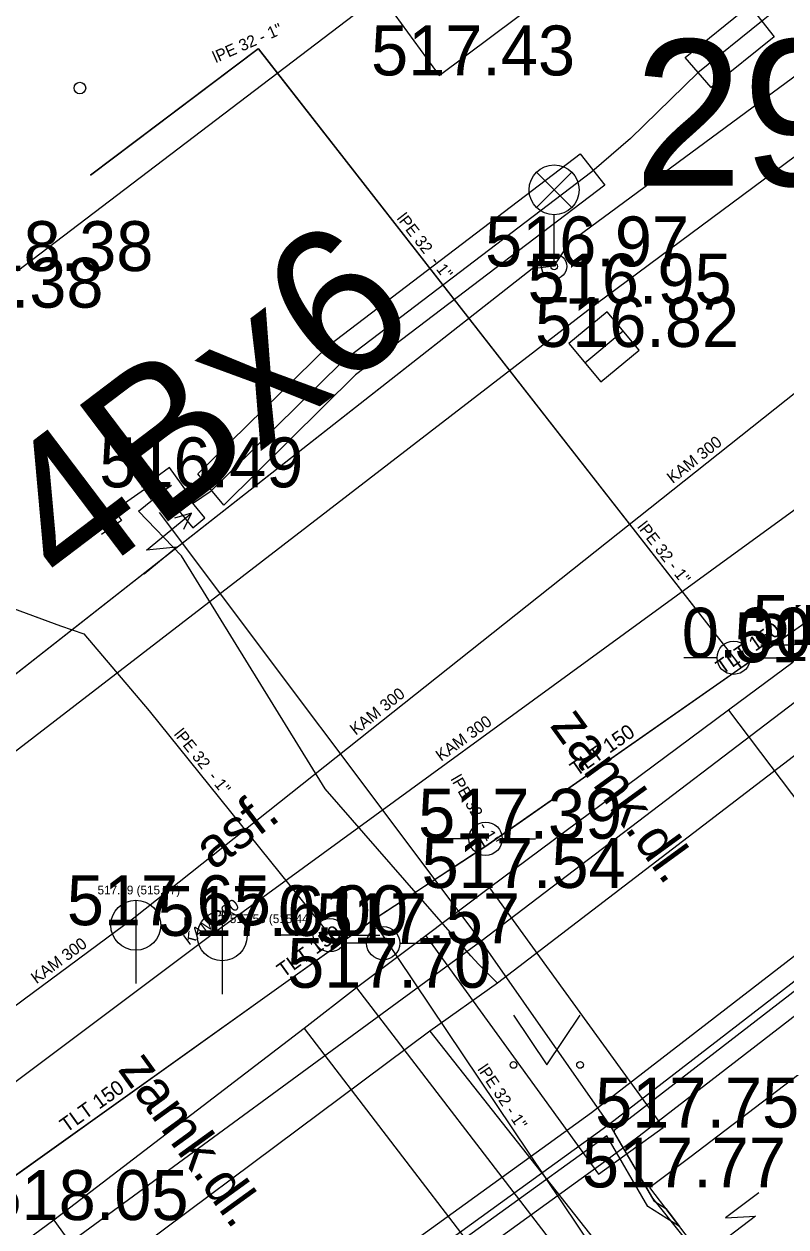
# Model space of a CAD drawing. Extents: x -668867 to -667827, y -1131943 to -1131019.
# Drawn here: x -668436.98 to -668425.52, y -1131375.49 to -1131357.42 of the extents above; entities that cross this region are included whole.
import ezdxf

# ---------------------------------------------------------------- set-up
doc = ezdxf.new("R2010")
doc.units = 0
for name, color, linetype in [('G_Bod_tecka', 7, 'Continuous'), ('G_Bod_vyska', 7, 'Continuous'), ('G_Budovy-znacky', 7, 'Continuous'), ('G_Budovy_Objekty', 7, 'Continuous'), ('G_Budovy_vstupy', 7, 'Continuous'), ('G_Objekty_technicke', 7, 'Continuous'), ('G_Plochy_zpevnene', 7, 'Continuous'), ('G_Popisy_povrchu', 7, 'Continuous'), ('G_Site-kanalizace', 7, 'Continuous'), ('G_Site-Rozvadece', 7, 'Continuous'), ('G_Site-vodovod', 7, 'Continuous'), ('G_Z_CHRANICKA-TEPLOVOD_kotovane', 7, 'Continuous'), ('G_Z_ELsilove_podz_kotovane', 7, 'Continuous'), ('G_Z_KANAL_podz_kotovane', 7, 'Continuous'), ('G_Z_KANAL_podz_priblizne', 7, 'Continuous'), ('G_Z_PLYNY_podz_geodeticky', 7, 'Continuous'), ('G_Z_SPOJE_podz_geodeticky', 7, 'Continuous'), ('G_Z_SPOJE_podz_kotovane', 7, 'Continuous'), ('G_Z_SPOJE_podz_priblizne', 7, 'Continuous'), ('G_Z_VODA_podz_kotovane', 7, 'Continuous'), ('G_Zelen-Znacky', 7, 'Continuous'), ('Vrstva 1', 7, 'Continuous'), ('Vrstva 16', 7, 'Continuous'), ('Vrstva 17', 7, 'Continuous'), ('Vrstva 2', 7, 'Continuous'), ('Vrstva 25', 7, 'Continuous'), ('Vrstva 26', 7, 'Continuous'), ('Vrstva 3', 7, 'Continuous'), ('Vrstva 4', 7, 'Continuous'), ('Vrstva 6', 7, 'Continuous'), ('Vrstva 8', 7, 'Continuous')]:
    doc.layers.add(name, color=color, linetype=linetype)

msp = doc.modelspace()

# ---------------------------------------------------------------- linework, layer by layer
at = {"layer": 'G_Bod_tecka'}
for p, q in [((-668430.74, -1131358.19), (-668430.74, -1131358.19)), ((-668429.01, -1131361.06), (-668429.01, -1131361.06)), ((-668428.37, -1131361.62), (-668428.37, -1131361.62)), ((-668428.26, -1131362.27), (-668428.26, -1131362.27)), ((-668434.81, -1131364.38), (-668434.81, -1131364.38)), ((-668426.31, -1131366.94), (-668426.31, -1131366.94)), ((-668430.04, -1131369.66), (-668430.04, -1131369.66)), ((-668429.98, -1131370.4), (-668429.98, -1131370.4)), ((-668435.3, -1131370.96), (-668435.3, -1131370.96)), ((-668434, -1131371.12), (-668434, -1131371.12)), ((-668432.38, -1131371.11), (-668432.38, -1131371.11)), ((-668431.58, -1131371.23), (-668431.58, -1131371.23)), ((-668431.98, -1131371.9), (-668431.98, -1131371.9)), ((-668427.37, -1131374), (-668427.37, -1131374)), ((-668427.57, -1131374.9), (-668427.57, -1131374.9)), ((-668436.53, -1131375.39), (-668436.53, -1131375.39))]:
    msp.add_line(p, q, dxfattribs=at)
at = {"layer": 'G_Budovy-znacky'}
msp.add_circle((-668436.14, -1131358.38), 0.0875, dxfattribs=at)
at = {"layer": 'G_Budovy_Objekty'}
for p, q in [((-668430.74, -1131358.19), (-668421.13, -1131350.98)), ((-668431.62, -1131356.98), (-668437.08, -1131361.13)), ((-668431.62, -1131356.98), (-668430.74, -1131358.19)), ((-668426.97, -1131374.45), (-668427.57, -1131374.9)), ((-668426.96, -1131375.7), (-668427.57, -1131374.9))]:
    msp.add_line(p, q, dxfattribs=at)
at = {"layer": 'G_Budovy_vstupy'}
msp.add_line((-668423.38, -1131371.72), (-668426.97, -1131374.45), dxfattribs=at)
at = {"layer": 'G_Objekty_technicke'}
for p, q in [((-668429.275, -1131359.645), (-668428.745, -1131360.175)), ((-668429.275, -1131360.175), (-668428.745, -1131359.645)), ((-668429.01, -1131361.06), (-668429.01, -1131360.285))]:
    msp.add_line(p, q, dxfattribs=at)
for centre, radius in [((-668429.01, -1131359.91), 0.375), ((-668429.01, -1131361.06), 0.19), ((-668429.01, -1131361.06), 0.05)]:
    msp.add_circle(centre, radius, dxfattribs=at)
at = {"layer": 'G_Plochy_zpevnene'}
for p, q in [((-668426.39, -1131367.73), (-668429.98, -1131370.4)), ((-668430.94, -1131371.12), (-668431.98, -1131371.9)), ((-668431.98, -1131371.9), (-668432.77, -1131372.51)), ((-668432.77, -1131372.51), (-668436.53, -1131375.39)), ((-668432.77, -1131372.51), (-668429.69, -1131376.52)), ((-668436.53, -1131375.39), (-668437.5, -1131376.1)), ((-668436.53, -1131375.39), (-668433.95, -1131378.97))]:
    msp.add_line(p, q, dxfattribs=at)
for points in [[(-668465.92, -1131374.12), (-668464.55, -1131376.3), (-668463.18, -1131378.48), (-668462.4, -1131379.39), (-668461.68, -1131379.96), (-668460.46, -1131380.64), (-668459.19, -1131381.14), (-668457.59, -1131381.48), (-668456.31, -1131381.52), (-668455.36, -1131381.42), (-668453.99, -1131381.05), (-668452.79, -1131380.38), (-668440.56, -1131371), (-668428.37, -1131361.62), (-668415.94, -1131352.39)], [(-668425.42, -1131367.01), (-668426.39, -1131367.73)], [(-668426.39, -1131367.73), (-668423.7, -1131371.28)], [(-668429.98, -1131370.4), (-668430.94, -1131371.12)], [(-668429.98, -1131370.4), (-668427.37, -1131374)], [(-668430.94, -1131371.12), (-668428.34, -1131374.7)], [(-668431.98, -1131371.9), (-668428.92, -1131375.89), (-668429.33, -1131376.26)], [(-668428.34, -1131374.7), (-668427.37, -1131374)]]:
    msp.add_lwpolyline(points, dxfattribs=at)
at = {"layer": 'G_Site-kanalizace'}
for p, q in [((-668428.548, -1131362.51), (-668427.972, -1131362.03)), ((-668435.3, -1131370.585), (-668435.3, -1131371.835)), ((-668434, -1131370.745), (-668434, -1131371.995))]:
    msp.add_line(p, q, dxfattribs=at)
msp.add_lwpolyline([(-668428.309, -1131362.797), (-668427.732, -1131362.317), (-668428.213, -1131361.741), (-668428.789, -1131362.221)], close=True, dxfattribs=at)
for centre in [(-668435.3, -1131370.96), (-668434, -1131371.12)]:
    msp.add_circle(centre, 0.375, dxfattribs=at)
at = {"layer": 'G_Site-Rozvadece'}
for p, q in [((-668435.136, -1131365.325), (-668434.46, -1131364.77)), ((-668434.46, -1131364.77), (-668434.719, -1131364.841)), ((-668434.579, -1131365.011), (-668434.46, -1131364.77)), ((-668435.171, -1131365.678), (-668434.688, -1131365.281)), ((-668434.688, -1131365.281), (-668435.136, -1131365.325)), ((-668425.933, -1131374.981), (-668426.433, -1131375.359)), ((-668425.983, -1131375.331), (-668426.679, -1131375.861)), ((-668426.433, -1131375.359), (-668425.983, -1131375.331))]:
    msp.add_line(p, q, dxfattribs=at)
for points in [[(-668435, -1131364.23), (-668434.73, -1131364.61), (-668434.52, -1131364.46), (-668434.79, -1131364.08)], [(-668434.49, -1131364.56), (-668434.67, -1131364.71), (-668434.44, -1131364.99), (-668434.26, -1131364.84)]]:
    msp.add_lwpolyline(points, close=True, dxfattribs=at)
msp.add_lwpolyline([(-668434.76, -1131364.351), (-668435.062, -1131364.561), (-668435.167, -1131364.411), (-668435.619, -1131364.728), (-668435.515, -1131364.878), (-668435.816, -1131365.09)], dxfattribs=at)
at = {"layer": 'G_Site-vodovod'}
for p, q in [((-668425.4, -1131366.75), (-668425.9, -1131366.75)), ((-668426.56, -1131366.94), (-668427.06, -1131366.94)), ((-668426.06, -1131366.94), (-668425.56, -1131366.94)), ((-668430.29, -1131369.66), (-668430.79, -1131369.66)), ((-668429.79, -1131369.66), (-668429.29, -1131369.66)), ((-668432.63, -1131371.11), (-668433.13, -1131371.11)), ((-668431.83, -1131371.23), (-668432.33, -1131371.23)), ((-668432.13, -1131371.11), (-668431.63, -1131371.11)), ((-668431.33, -1131371.23), (-668430.83, -1131371.23))]:
    msp.add_line(p, q, dxfattribs=at)
for centre in [(-668426.31, -1131366.94), (-668430.04, -1131369.66), (-668432.38, -1131371.11), (-668431.58, -1131371.23)]:
    msp.add_circle(centre, 0.25, dxfattribs=at)
at = {"layer": 'G_Z_CHRANICKA-TEPLOVOD_kotovane'}
for points in [[(-668427.04, -1131357.92), (-668426.07, -1131357.14), (-668425.7, -1131357.61), (-668426.65, -1131358.37)], [(-668434.367, -1131364.178), (-668432.387, -1131362.238), (-668428.617, -1131359.368), (-668428.247, -1131359.838), (-668431.997, -1131362.688), (-668433.977, -1131364.648)]]:
    msp.add_lwpolyline(points, close=True, dxfattribs=at)
for points in [[(-668464.648, -1131408.33), (-668460.548, -1131400.495), (-668460.367, -1131400.219), (-668455.287, -1131394.166), (-668454.814, -1131393.64), (-668451.817, -1131391.092), (-668448.457, -1131388.832), (-668448.26, -1131388.697), (-668445.34, -1131386.587), (-668442.047, -1131384.232), (-668441.81, -1131384.05), (-668435.416, -1131379.007), (-668435.153, -1131378.801), (-668431.686, -1131376.112), (-668428.449, -1131373.772), (-668428.358, -1131373.706), (-668422.224, -1131368.973), (-668419.647, -1131366.933), (-668415.488, -1131363.916)], [(-668415.297, -1131364.666), (-668419.213, -1131367.507), (-668421.443, -1131369.278), (-668422.013, -1131369.719), (-668427.729, -1131374.129), (-668428.311, -1131374.56), (-668431.254, -1131376.688), (-668434.528, -1131379.228), (-668435.096, -1131379.672), (-668441.42, -1131384.66), (-668441.643, -1131384.829), (-668444.92, -1131387.173), (-668447.638, -1131389.137), (-668448.236, -1131389.551), (-668451.383, -1131391.668), (-668454.186, -1131394.05), (-668454.697, -1131394.584), (-668459.728, -1131400.575), (-668460.119, -1131401.228), (-668463.995, -1131408.635)]]:
    msp.add_lwpolyline(points, dxfattribs=at)
at = {"layer": 'G_Z_ELsilove_podz_kotovane'}
for points in [[(-668412.627, -1131340.614), (-668412.79, -1131340.51), (-668412.86, -1131340.58), (-668412.9, -1131340.83), (-668412.6, -1131341.33), (-668412.22, -1131341.94), (-668411.18, -1131344.03), (-668411.04, -1131344.82), (-668411.79, -1131345.95), (-668415.95, -1131349.42), (-668420.36, -1131352.9), (-668422.81, -1131354.91), (-668425.89, -1131357.38), (-668426.85, -1131358.15), (-668427.86, -1131359.14), (-668428.44, -1131359.64), (-668432.2, -1131362.5), (-668434.18, -1131364.45), (-668434.43, -1131364.62)], [(-668481.09, -1131383.01), (-668475.88, -1131379.08), (-668471.3, -1131375.22), (-668466.7, -1131371.76), (-668465.5, -1131373.86), (-668462.77, -1131378.18), (-668462.05, -1131379.03), (-668461.4, -1131379.54), (-668460.24, -1131380.19), (-668459.04, -1131380.66), (-668456.85, -1131380.87), (-668456.2, -1131380.51), (-668453.9, -1131380.01), (-668438.8, -1131368.51), (-668429.34, -1131361.09), (-668429.01, -1131361.05), (-668428.77, -1131360.69), (-668416.81, -1131351.87)], [(-668462.536, -1131414.807), (-668462.56, -1131413.938), (-668463.448, -1131410.135), (-668463.514, -1131409.965), (-668464.491, -1131408.676), (-668460.289, -1131400.647), (-668460.126, -1131400.398), (-668454.842, -1131394.103), (-668454.608, -1131393.858), (-668451.636, -1131391.332), (-668448.288, -1131389.08), (-668448.087, -1131388.942), (-668445.165, -1131386.831), (-668441.872, -1131384.476), (-668441.624, -1131384.286), (-668435.23, -1131379.243), (-668434.968, -1131379.037), (-668431.506, -1131376.352), (-668428.272, -1131374.015), (-668428.178, -1131373.946), (-668422.042, -1131369.211), (-668421.84, -1131369.058), (-668419.466, -1131367.172), (-668415.31, -1131364.157)], [(-668415.249, -1131364.261), (-668419.394, -1131367.268), (-668421.791, -1131369.171), (-668421.802, -1131369.291), (-668421.07, -1131370.316), (-668420.872, -1131370.21), (-668420.803, -1131370.299), (-668421.106, -1131370.472), (-668421.877, -1131369.393), (-668421.986, -1131369.32), (-668428.108, -1131374.043), (-668428.105, -1131374.079), (-668427.512, -1131375.1), (-668427.329, -1131375.215), (-668427.245, -1131375.325), (-668427.125, -1131375.485), (-668427.601, -1131375.186), (-668428.218, -1131374.123), (-668431.434, -1131376.448)]]:
    msp.add_lwpolyline(points, dxfattribs=at)
at = {"layer": 'G_Z_KANAL_podz_kotovane'}
for points in [[(-668435.33, -1131370.85), (-668423.67, -1131361.6), (-668397.41, -1131341.65)], [(-668466.69, -1131394.13), (-668454.53, -1131385.11), (-668436.99, -1131372.08), (-668435.33, -1131370.85)]]:
    msp.add_lwpolyline(points, dxfattribs=at)
at = {"layer": 'G_Z_KANAL_podz_priblizne'}
msp.add_lwpolyline([(-668465.17, -1131394.34), (-668434.09, -1131371.05), (-668426.64, -1131365.62), (-668389.63, -1131338.71)], dxfattribs=at)
at = {"layer": 'G_Z_PLYNY_podz_geodeticky'}
for points in [[(-668386.12, -1131338.64), (-668398, -1131347.4), (-668404.54, -1131352.45), (-668411.27, -1131357.72), (-668417.93, -1131362.84), (-668424.45, -1131367.69), (-668429.86, -1131371.83), (-668430.88, -1131372.55), (-668437.18, -1131377.25), (-668443.69, -1131382.21), (-668450.3, -1131387.46), (-668456.95, -1131392.73), (-668463, -1131397.47), (-668463.43, -1131397.78), (-668463.62, -1131397.95)], [(-668430.14, -1131371.55), (-668430.26, -1131371.42), (-668432.45, -1131368.91), (-668434.61, -1131365.41), (-668435.26, -1131364.74), (-668434.81, -1131364.38)], [(-668429.86, -1131371.83), (-668430.14, -1131371.55)], [(-668430.88, -1131372.55), (-668427.39, -1131376.97), (-668426.48, -1131376.2)]]:
    msp.add_lwpolyline(points, dxfattribs=at)
at = {"layer": 'G_Z_SPOJE_podz_geodeticky'}
for points in [[(-668434.95, -1131364.76), (-668430.11, -1131371.2)], [(-668430.11, -1131371.2), (-668423.57, -1131366.22)], [(-668436.89, -1131376.17), (-668430.11, -1131371.2)], [(-668430.11, -1131371.2), (-668428.15, -1131374), (-668427.53, -1131375.06), (-668424.16, -1131379.28)]]:
    msp.add_lwpolyline(points, dxfattribs=at)
at = {"layer": 'G_Z_SPOJE_podz_kotovane'}
for points in [[(-668434.95, -1131364.76), (-668430.11, -1131371.2)], [(-668430.11, -1131371.2), (-668423.57, -1131366.22)], [(-668436.89, -1131376.17), (-668430.11, -1131371.2)], [(-668430.11, -1131371.2), (-668428.15, -1131374), (-668427.53, -1131375.06), (-668424.16, -1131379.28)]]:
    msp.add_lwpolyline(points, dxfattribs=at)
at = {"layer": 'G_Z_SPOJE_podz_priblizne'}
for points in [[(-668434.95, -1131364.76), (-668430.11, -1131371.2)], [(-668430.11, -1131371.2), (-668423.57, -1131366.22)], [(-668436.89, -1131376.17), (-668430.11, -1131371.2)], [(-668430.11, -1131371.2), (-668428.15, -1131374), (-668427.53, -1131375.06), (-668424.16, -1131379.28)]]:
    msp.add_lwpolyline(points, dxfattribs=at)
at = {"layer": 'G_Z_VODA_podz_kotovane'}
for p, q in [((-668433.46, -1131357.79), (-668435.98, -1131359.69)), ((-668430.05, -1131369.78), (-668430.16, -1131369.59))]:
    msp.add_line(p, q, dxfattribs=at)
for points in [[(-668461.31, -1131431.41), (-668465.17, -1131413.01), (-668466.47, -1131406.83), (-668468.14, -1131398.85), (-668468.37, -1131397.76), (-668465.12, -1131395.37), (-668458.39, -1131390.42), (-668452.23, -1131385.91), (-668445.62, -1131380.79), (-668438.91, -1131376), (-668432.29, -1131371.28), (-668432.18, -1131371.2), (-668431.75, -1131370.89), (-668430.05, -1131369.78), (-668426.2, -1131367.09), (-668426.01, -1131366.96), (-668425.29, -1131366.45), (-668418.34, -1131361.6), (-668413.7, -1131358.36), (-668411.79, -1131356.89), (-668405.06, -1131351.73), (-668399.77, -1131347.67), (-668391.28, -1131341.15), (-668390.96, -1131340.9)], [(-668433.46, -1131357.79), (-668426.31, -1131366.94), (-668426.2, -1131367.09)], [(-668441.63, -1131364.55), (-668436.43, -1131366.46), (-668436.08, -1131366.58), (-668435.1, -1131367.74), (-668432.38, -1131371.11), (-668432.29, -1131371.28)], [(-668431.75, -1131370.89), (-668431.61, -1131371.08), (-668425.45, -1131380.25)]]:
    msp.add_lwpolyline(points, dxfattribs=at)
at = {"layer": 'G_Zelen-Znacky'}
for p, q in [((-668429.62, -1131372.31), (-668429.12, -1131373.06)), ((-668429.12, -1131373.06), (-668428.62, -1131372.31))]:
    msp.add_line(p, q, dxfattribs=at)
for centre in [(-668429.62, -1131373.06), (-668428.62, -1131373.06)]:
    msp.add_circle(centre, 0.05, dxfattribs=at)
at = {"layer": 'Vrstva 1'}
msp.add_line((-668429.01, -1131361.05), (-668429.01, -1131361.05), dxfattribs=at)
at = {"layer": 'Vrstva 16'}
for points in [[(-668435.33, -1131370.85), (-668423.67, -1131361.6), (-668397.41, -1131341.65)], [(-668466.69, -1131394.13), (-668454.53, -1131385.11), (-668436.99, -1131372.08), (-668435.33, -1131370.85)]]:
    msp.add_lwpolyline(points, dxfattribs=at)
at = {"layer": 'Vrstva 17'}
for p, q in [((-668428.77, -1131360.69), (-668416.81, -1131351.87)), ((-668429.01, -1131361.05), (-668428.77, -1131360.69)), ((-668438.8, -1131368.51), (-668429.34, -1131361.09)), ((-668429.34, -1131361.09), (-668429.01, -1131361.05))]:
    msp.add_line(p, q, dxfattribs=at)
msp.add_lwpolyline([(-668465.17, -1131394.34), (-668434.09, -1131371.05), (-668426.64, -1131365.62), (-668389.63, -1131338.71)], dxfattribs=at)
at = {"layer": 'Vrstva 25'}
msp.add_line((-668433.455, -1131357.792), (-668435.982, -1131359.694), dxfattribs=at)
at = {"layer": 'Vrstva 26'}
msp.add_line((-668430.049, -1131369.778), (-668430.16, -1131369.59), dxfattribs=at)
for points in [[(-668461.31, -1131431.41), (-668465.171, -1131413.013), (-668466.469, -1131406.828), (-668468.144, -1131398.851), (-668468.373, -1131397.758), (-668465.119, -1131395.368), (-668458.387, -1131390.425), (-668452.234, -1131385.908), (-668445.62, -1131380.792), (-668438.907, -1131376.002), (-668432.285, -1131371.276), (-668432.179, -1131371.201), (-668431.745, -1131370.891), (-668430.049, -1131369.778), (-668426.198, -1131367.088), (-668426.012, -1131366.958), (-668425.289, -1131366.453), (-668418.344, -1131361.602), (-668413.698, -1131358.357), (-668411.791, -1131356.893), (-668405.059, -1131351.726), (-668399.774, -1131347.67), (-668391.28, -1131341.15), (-668390.958, -1131340.902)], [(-668433.455, -1131357.792), (-668426.31, -1131366.94), (-668426.198, -1131367.088)], [(-668441.625, -1131364.548), (-668436.43, -1131366.46), (-668436.08, -1131366.58), (-668435.1, -1131367.74), (-668432.38, -1131371.11), (-668432.285, -1131371.276)], [(-668431.745, -1131370.891), (-668431.61, -1131371.08), (-668425.448, -1131380.248)]]:
    msp.add_lwpolyline(points, dxfattribs=at)
at = {"layer": 'Vrstva 6'}
for p, q in [((-668426.31, -1131366.94), (-668426.31, -1131366.94)), ((-668430.16, -1131369.59), (-668430.16, -1131369.59)), ((-668432.38, -1131371.11), (-668432.38, -1131371.11)), ((-668431.61, -1131371.08), (-668431.61, -1131371.08))]:
    msp.add_line(p, q, dxfattribs=at)
at = {"layer": 'Vrstva 8'}
for p, q in [((-668435.33, -1131370.85), (-668435.33, -1131370.85)), ((-668434.09, -1131371.05), (-668434.09, -1131371.05))]:
    msp.add_line(p, q, dxfattribs=at)

# ---------------------------------------------------------------- texts
at = {"layer": 'G_Bod_vyska'}
for s, p in [('517.43', (-668431.762, -1131358.19)), ('518.38', (-668438.102, -1131361.13)), ('516.97', (-668430.048, -1131361.06)), ('518.38', (-668438.852, -1131361.68)), ('516.95', (-668429.408, -1131361.62)), ('516.82', (-668429.296, -1131362.27)), ('516.49', (-668435.848, -1131364.38)), ('517.13', (-668426.031, -1131366.75)), ('0.00', (-668427.09, -1131366.94)), ('517.15', (-668426.301, -1131367.01)), ('517.39', (-668431.054, -1131369.66)), ('517.54', (-668431.002, -1131370.4)), ('517.65', (-668436.336, -1131370.96)), ('517.61', (-668434.974, -1131371.12)), ('0.00', (-668433.16, -1131371.11)), ('517.57', (-668432.592, -1131371.23)), ('517.70', (-668433.024, -1131371.9)), ('517.75', (-668428.392, -1131374)), ('517.77', (-668428.592, -1131374.9)), ('518.05', (-668437.574, -1131375.39))]:
    msp.add_text(s, height=0.75, dxfattribs=at).set_placement(p)
at = {"layer": 'G_Popisy_povrchu'}
for s, rotation, p in [('zamk.dl.', 306.016, (-668429.085, -1131367.961)), ('asf.', 37.3058, (-668434.131, -1131370.146)), ('zamk.dl.', 305.8593, (-668435.58, -1131373.127))]:
    msp.add_text(s, height=0.6, rotation=rotation, dxfattribs=at).set_placement(p)
at = {"layer": 'Vrstva 2'}
for s, p in [('517.59 (515.07)', (-668435.874, -1131370.497)), ('517.56 (515.44)', (-668433.885, -1131370.928))]:
    msp.add_text(s, height=0.13163, dxfattribs=at).set_placement(p)
at = {"layer": 'Vrstva 3'}
for s, height, rotation, p in [('CYKY 4Bx6', 2.1939, 37.1384, (-668443.326, -1131371.338)), ('KAM 300', 0.1755, 38.4011, (-668427.227, -1131364.331)), ('KAM 300', 0.1755, 38.4211, (-668431.993, -1131368.113)), ('KAM 300', 0.1755, 36.0463, (-668430.71, -1131368.504)), ('KAM 300', 0.1755, 36.7026, (-668434.501, -1131371.269)), ('KAM 300', 0.1755, 36.5739, (-668436.792, -1131371.848))]:
    msp.add_text(s, height=height, rotation=rotation, dxfattribs=at).set_placement(p)
at = {"layer": 'Vrstva 4'}
for s, height, rotation, p in [('lPE 32 - 1"', 0.17551, 23.7741, (-668434.097, -1131358.007)), ('lPE 32  - 1"', 0.17551, 307.8852, (-668431.384, -1131360.341)), ('lPE 32 - 1"', 0.17551, 307.9752, (-668427.768, -1131364.976)), ('TLT 150', 0.2194, 34.9104, (-668426.481, -1131367.199)), ('lPE 32  - 1"', 0.17551, 308.793, (-668434.734, -1131368.092)), ('TLT 150', 0.2194, 34.9897, (-668428.671, -1131368.73)), ('lPE 32  - 1"', 0.17551, 300.438, (-668430.572, -1131368.763)), ('TLT 150', 0.2194, 35.4913, (-668433.078, -1131371.755)), ('lPE 32 - 1"', 0.17551, 303.9213, (-668430.169, -1131373.123)), ('TLT 150', 0.2194, 35.5096, (-668436.341, -1131374.084))]:
    msp.add_text(s, height=height, rotation=rotation, dxfattribs=at).set_placement(p)
msp.add_text('2950', height=2.1939, dxfattribs=at).set_placement((-668427.807, -1131359.848))

doc.saveas('drawing.dxf')
